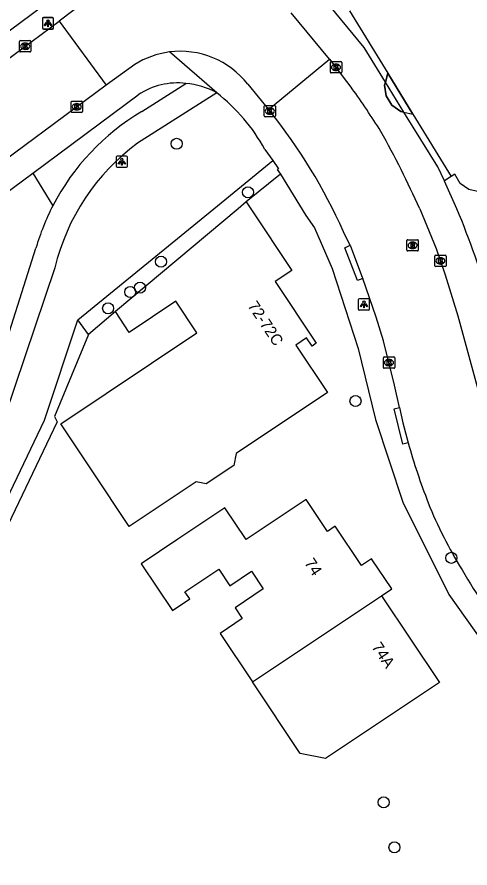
# Model space of a CAD drawing. Extents: x 160664 to 161506, y 382245 to 383288.
# Drawn here: x 161343.8 to 161383.9, y 382691.7 to 382767 of the extents above; entities that cross this region are included whole.
import ezdxf

# ---------------------------------------------------------------- set-up
doc = ezdxf.new("R2010")
doc.units = 0
for name, color, linetype in [('IMGEO_Boom', 7, 'Continuous'), ('IMGEO_Groenvoorziening', 7, 'Continuous'), ('IMGEO_Kolk', 7, 'Continuous'), ('IMGEO_Lichtpunt', 7, 'Continuous'), ('IMGEO_Pand', 7, 'Continuous'), ('IMGEO_Pand_nummerreeks', 7, 'Continuous'), ('IMGEO_Pand_overbouw', 7, 'Continuous'), ('IMGEO_Rijbaan_lokaal_open', 7, 'Continuous'), ('IMGEO_Rioolput', 7, 'Continuous'), ('IMGEO_Voetpad_gesloten', 7, 'Continuous'), ('IMGEO_Voetpad_open', 7, 'Continuous')]:
    doc.layers.add(name, color=color, linetype=linetype)

msp = doc.modelspace()

# ---------------------------------------------------------------- linework, layer by layer
at = {"layer": 'IMGEO_Boom'}
for centre in [(161357.911, 382755.745), (161364.222, 382751.453), (161356.531, 382745.316), (161354.674, 382743.023), (161353.806, 382742.631), (161351.851, 382741.193), (161373.742, 382732.985), (161382.227, 382719.117), (161376.24, 382697.49), (161377.189, 382693.505)]:
    msp.add_circle(centre, 0.489, dxfattribs=at)
at = {"layer": 'IMGEO_Groenvoorziening'}
for points in [[(161376.388, 382761.201), (161376.594, 382761.987)], [(161378.023, 382758.55), (161378.816, 382758.376)], [(161349.183, 382740.184), (161361.199, 382750), (161366.416, 382754.262)], [(161345.178, 382753.148), (161346.962, 382750.267)], [(161367.1, 382753.053), (161364.076, 382750.596)], [(161382.212, 382752.854), (161381.609, 382752.48)], [(161330.404, 382701.495), (161331.533, 382700.977), (161337.697, 382713.486), (161346.223, 382731.302), (161349.183, 382740.184)], [(161350.119, 382738.881), (161349.183, 382740.184)], [(161352.49, 382740.895), (161350.119, 382738.881)], [(161350.119, 382738.881), (161347.107, 382731.612), (161347.337, 382731.152), (161336.143, 382707.751), (161328.224, 382691.684)]]:
    msp.add_lwpolyline(points, dxfattribs=at)
at = {"layer": 'IMGEO_Kolk'}
for p, q in [((161344.01, 382763.945), (161344.01, 382764.797)), ((161344.085, 382764.871), (161344.937, 382764.871)), ((161344.498, 382764.651), (161344.523, 382764.651)), ((161345.011, 382764.797), (161345.011, 382763.945)), ((161344.937, 382763.871), (161344.085, 382763.871)), ((161344.521, 382764.091), (161344.496, 382764.091)), ((161371.518, 382762.083), (161371.518, 382762.935)), ((161371.593, 382763.009), (161372.445, 382763.009)), ((161372.006, 382762.789), (161372.031, 382762.789)), ((161372.519, 382762.935), (161372.519, 382762.083)), ((161372.445, 382762.009), (161371.593, 382762.009)), ((161372.029, 382762.229), (161372.004, 382762.229)), ((161348.578, 382758.59), (161348.578, 382759.442)), ((161348.653, 382759.516), (161349.505, 382759.516)), ((161349.066, 382759.296), (161349.091, 382759.296)), ((161349.579, 382759.442), (161349.579, 382758.59)), ((161365.662, 382758.212), (161365.662, 382759.064)), ((161365.737, 382759.138), (161366.589, 382759.138)), ((161366.663, 382759.064), (161366.663, 382758.212)), ((161349.505, 382758.516), (161348.653, 382758.516)), ((161349.089, 382758.736), (161349.064, 382758.736)), ((161366.173, 382758.358), (161366.148, 382758.358)), ((161366.15, 382758.918), (161366.175, 382758.918)), ((161366.589, 382758.138), (161365.737, 382758.138)), ((161380.752, 382744.959), (161380.752, 382745.811)), ((161380.827, 382745.885), (161381.679, 382745.885)), ((161381.24, 382745.665), (161381.265, 382745.665)), ((161381.753, 382745.811), (161381.753, 382744.959)), ((161381.679, 382744.885), (161380.827, 382744.885)), ((161381.263, 382745.105), (161381.238, 382745.105)), ((161376.208, 382735.962), (161376.208, 382736.814)), ((161376.283, 382736.888), (161377.135, 382736.888)), ((161376.696, 382736.668), (161376.721, 382736.668)), ((161377.209, 382736.814), (161377.209, 382735.962)), ((161377.135, 382735.888), (161376.283, 382735.888)), ((161376.719, 382736.108), (161376.694, 382736.108))]:
    msp.add_line(p, q, dxfattribs=at)
for points in [[(161344.01, 382763.945), (161344.01, 382764.797)], [(161344.085, 382764.871), (161344.937, 382764.871)], [(161344.331, 382764.571), (161344.454, 382764.571), (161344.454, 382764.42), (161344.584, 382764.571), (161344.748, 382764.571), (161344.602, 382764.42), (161344.755, 382764.171), (161344.603, 382764.171), (161344.518, 382764.335), (161344.454, 382764.268), (161344.454, 382764.171), (161344.331, 382764.171), (161344.331, 382764.571)], [(161345.011, 382764.797), (161345.011, 382763.945)], [(161344.937, 382763.871), (161344.085, 382763.871)], [(161371.518, 382762.083), (161371.518, 382762.935)], [(161371.593, 382763.009), (161372.445, 382763.009)], [(161372.519, 382762.935), (161372.519, 382762.083)], [(161372.445, 382762.009), (161371.593, 382762.009)], [(161371.839, 382762.709), (161371.962, 382762.709), (161371.962, 382762.558), (161372.092, 382762.709), (161372.256, 382762.709), (161372.11, 382762.558), (161372.263, 382762.309), (161372.111, 382762.309), (161372.026, 382762.473), (161371.962, 382762.406), (161371.962, 382762.309), (161371.839, 382762.309), (161371.839, 382762.709)], [(161348.578, 382758.59), (161348.578, 382759.442)], [(161348.653, 382759.516), (161349.505, 382759.516)], [(161348.899, 382759.216), (161349.022, 382759.216), (161349.022, 382759.065), (161349.152, 382759.216), (161349.316, 382759.216), (161349.17, 382759.065), (161349.323, 382758.816), (161349.171, 382758.816), (161349.086, 382758.98), (161349.022, 382758.913), (161349.022, 382758.816), (161348.899, 382758.816), (161348.899, 382759.216)], [(161349.579, 382759.442), (161349.579, 382758.59)], [(161365.662, 382758.212), (161365.662, 382759.064)], [(161365.737, 382759.138), (161366.589, 382759.138)], [(161366.663, 382759.064), (161366.663, 382758.212)], [(161349.505, 382758.516), (161348.653, 382758.516)], [(161365.983, 382758.838), (161366.106, 382758.838), (161366.106, 382758.687), (161366.236, 382758.838), (161366.4, 382758.838), (161366.254, 382758.687), (161366.407, 382758.438), (161366.255, 382758.438), (161366.17, 382758.602), (161366.106, 382758.535), (161366.106, 382758.438), (161365.983, 382758.438), (161365.983, 382758.838)], [(161366.589, 382758.138), (161365.737, 382758.138)], [(161380.752, 382744.959), (161380.752, 382745.811)], [(161380.827, 382745.885), (161381.679, 382745.885)], [(161381.073, 382745.585), (161381.196, 382745.585), (161381.196, 382745.434), (161381.326, 382745.585), (161381.49, 382745.585), (161381.344, 382745.434), (161381.497, 382745.185), (161381.345, 382745.185), (161381.26, 382745.349), (161381.196, 382745.282), (161381.196, 382745.185), (161381.073, 382745.185), (161381.073, 382745.585)], [(161381.753, 382745.811), (161381.753, 382744.959)], [(161381.679, 382744.885), (161380.827, 382744.885)], [(161376.208, 382735.962), (161376.208, 382736.814)], [(161376.283, 382736.888), (161377.135, 382736.888)], [(161376.529, 382736.588), (161376.652, 382736.588), (161376.652, 382736.437), (161376.782, 382736.588), (161376.946, 382736.588), (161376.8, 382736.437), (161376.953, 382736.188), (161376.801, 382736.188), (161376.716, 382736.352), (161376.652, 382736.285), (161376.652, 382736.188), (161376.529, 382736.188), (161376.529, 382736.588)], [(161377.209, 382736.814), (161377.209, 382735.962)], [(161377.135, 382735.888), (161376.283, 382735.888)]]:
    msp.add_lwpolyline(points, dxfattribs=at)
for centre, start, end in [((161344.087, 382764.795), 91.55205, 178.44795), ((161344.087, 382764.795), 91.55205, 178.44795), ((161344.935, 382764.795), 1.55205, 88.44795), ((161344.935, 382764.795), 1.55205, 88.44795), ((161344.087, 382763.947), 181.55205, 268.44795), ((161344.087, 382763.947), 181.55205, 268.44795), ((161344.935, 382763.947), 271.55205, 358.44795), ((161344.935, 382763.947), 271.55205, 358.44795), ((161371.595, 382762.933), 91.55205, 178.44795), ((161371.595, 382762.933), 91.55205, 178.44795), ((161372.443, 382762.933), 1.55205, 88.44795), ((161372.443, 382762.933), 1.55205, 88.44795), ((161371.595, 382762.085), 181.55205, 268.44795), ((161371.595, 382762.085), 181.55205, 268.44795), ((161372.443, 382762.085), 271.55205, 358.44795), ((161372.443, 382762.085), 271.55205, 358.44795), ((161348.655, 382759.44), 91.55205, 178.44795), ((161348.655, 382759.44), 91.55205, 178.44795), ((161349.503, 382759.44), 1.55205, 88.44795), ((161349.503, 382759.44), 1.55205, 88.44795), ((161365.739, 382759.062), 91.55205, 178.44795), ((161365.739, 382759.062), 91.55205, 178.44795), ((161366.587, 382759.062), 1.55205, 88.44795), ((161366.587, 382759.062), 1.55205, 88.44795), ((161348.655, 382758.592), 181.55205, 268.44795), ((161348.655, 382758.592), 181.55205, 268.44795), ((161349.503, 382758.592), 271.55205, 358.44795), ((161349.503, 382758.592), 271.55205, 358.44795), ((161365.739, 382758.214), 181.55205, 268.44795), ((161365.739, 382758.214), 181.55205, 268.44795), ((161366.587, 382758.214), 271.55205, 358.44795), ((161366.587, 382758.214), 271.55205, 358.44795), ((161380.829, 382745.809), 91.55205, 178.44795), ((161380.829, 382745.809), 91.55205, 178.44795), ((161381.677, 382745.809), 1.55205, 88.44795), ((161381.677, 382745.809), 1.55205, 88.44795), ((161380.829, 382744.961), 181.55205, 268.44795), ((161380.829, 382744.961), 181.55205, 268.44795), ((161381.677, 382744.961), 271.55205, 358.44795), ((161381.677, 382744.961), 271.55205, 358.44795), ((161376.285, 382736.812), 91.55205, 178.44795), ((161376.285, 382736.812), 91.55205, 178.44795), ((161377.133, 382736.812), 1.55205, 88.44795), ((161377.133, 382736.812), 1.55205, 88.44795), ((161376.285, 382735.964), 181.55205, 268.44795), ((161376.285, 382735.964), 181.55205, 268.44795), ((161377.133, 382735.964), 271.55205, 358.44795), ((161377.133, 382735.964), 271.55205, 358.44795)]:
    msp.add_arc(centre, 0.0765, start, end, dxfattribs=at)
for centre, major_axis, ratio, start_param, end_param in [((161344.497, 382764.371), (-0.387, 0.002), 0.722429, 4.712389, 7.853982), ((161344.522, 382764.371), (-0.39, 0.002), 0.717154, 1.570796, 4.712389), ((161372.005, 382762.509), (-0.387, 0.002), 0.722429, 4.712389, 7.853982), ((161372.03, 382762.509), (-0.39, 0.002), 0.717154, 1.570796, 4.712389), ((161349.065, 382759.016), (-0.387, 0.002), 0.722429, 4.712389, 7.853982), ((161349.09, 382759.016), (-0.39, 0.002), 0.717154, 1.570796, 4.712389), ((161366.149, 382758.638), (-0.387, 0.002), 0.722429, 4.712389, 7.853982), ((161366.174, 382758.638), (-0.39, 0.002), 0.717154, 1.570796, 4.712389), ((161381.239, 382745.385), (-0.387, 0.002), 0.722429, 4.712389, 7.853982), ((161381.264, 382745.385), (-0.39, 0.002), 0.717154, 1.570796, 4.712389), ((161376.695, 382736.388), (-0.387, 0.002), 0.722429, 4.712389, 7.853982), ((161376.72, 382736.388), (-0.39, 0.002), 0.717154, 1.570796, 4.712389)]:
    msp.add_ellipse(centre, major_axis=major_axis, ratio=ratio, start_param=start_param, end_param=end_param, dxfattribs=at)
at = {"layer": 'IMGEO_Lichtpunt'}
for p, q in [((161346.032, 382766.826), (161346.032, 382766.019)), ((161346.032, 382766.826), (161346.032, 382766.019)), ((161346.034, 382766.792), (161346.034, 382765.985)), ((161346.034, 382766.792), (161346.034, 382765.985)), ((161346.934, 382766.921), (161346.126, 382766.921)), ((161346.934, 382766.921), (161346.126, 382766.921)), ((161346.936, 382766.887), (161346.128, 382766.887)), ((161346.936, 382766.887), (161346.128, 382766.887)), ((161347.028, 382766.019), (161347.028, 382766.826)), ((161347.028, 382766.019), (161347.028, 382766.826)), ((161347.03, 382765.985), (161347.03, 382766.792)), ((161347.03, 382765.985), (161347.03, 382766.792)), ((161346.126, 382765.925), (161346.934, 382765.925)), ((161346.126, 382765.925), (161346.934, 382765.925)), ((161346.128, 382765.891), (161346.936, 382765.891)), ((161346.128, 382765.891), (161346.936, 382765.891)), ((161352.566, 382754.568), (161352.566, 382753.761)), ((161352.566, 382754.568), (161352.566, 382753.761)), ((161353.468, 382754.663), (161352.66, 382754.663)), ((161353.468, 382754.663), (161352.66, 382754.663)), ((161353.562, 382753.761), (161353.562, 382754.568)), ((161353.562, 382753.761), (161353.562, 382754.568)), ((161352.66, 382753.667), (161353.468, 382753.667)), ((161352.66, 382753.667), (161353.468, 382753.667)), ((161373.989, 382741.943), (161373.989, 382741.136)), ((161373.989, 382741.943), (161373.989, 382741.136)), ((161374.891, 382742.038), (161374.083, 382742.038)), ((161374.891, 382742.038), (161374.083, 382742.038)), ((161374.985, 382741.136), (161374.985, 382741.943)), ((161374.985, 382741.136), (161374.985, 382741.943)), ((161374.083, 382741.042), (161374.891, 382741.042)), ((161374.083, 382741.042), (161374.891, 382741.042))]:
    msp.add_line(p, q, dxfattribs=at)
for points in [[(161346.406, 382766.49), (161346.445, 382766.462), (161346.257, 382766.2), (161346.219, 382766.227), (161346.406, 382766.49)], [(161346.408, 382766.456), (161346.447, 382766.428), (161346.259, 382766.166), (161346.221, 382766.193), (161346.408, 382766.456)], [(161346.508, 382766.442), (161346.555, 382766.442), (161346.555, 382766.12), (161346.508, 382766.12), (161346.508, 382766.442)], [(161346.51, 382766.408), (161346.557, 382766.408), (161346.557, 382766.086), (161346.51, 382766.086), (161346.51, 382766.408)], [(161346.618, 382766.462), (161346.656, 382766.489), (161346.843, 382766.227), (161346.804, 382766.199), (161346.618, 382766.462)], [(161346.62, 382766.428), (161346.658, 382766.455), (161346.845, 382766.193), (161346.806, 382766.165), (161346.62, 382766.428)], [(161352.94, 382754.232), (161352.979, 382754.204), (161352.791, 382753.942), (161352.753, 382753.969), (161352.94, 382754.232)], [(161353.042, 382754.184), (161353.089, 382754.184), (161353.089, 382753.862), (161353.042, 382753.862), (161353.042, 382754.184)], [(161353.152, 382754.204), (161353.19, 382754.231), (161353.377, 382753.969), (161353.338, 382753.941), (161353.152, 382754.204)], [(161374.363, 382741.607), (161374.402, 382741.579), (161374.214, 382741.317), (161374.176, 382741.344), (161374.363, 382741.607)], [(161374.465, 382741.559), (161374.512, 382741.559), (161374.512, 382741.237), (161374.465, 382741.237), (161374.465, 382741.559)], [(161374.575, 382741.579), (161374.613, 382741.606), (161374.8, 382741.344), (161374.761, 382741.316), (161374.575, 382741.579)]]:
    msp.add_lwpolyline(points, dxfattribs=at)
for centre in [(161346.531, 382766.624), (161346.533, 382766.59), (161353.065, 382754.366), (161374.488, 382741.741)]:
    msp.add_circle(centre, 0.0994, dxfattribs=at)
for centre, start, end in [((161346.126, 382766.826), 90, 180), ((161346.126, 382766.826), 90, 180), ((161346.128, 382766.792), 90, 180), ((161346.128, 382766.792), 90, 180), ((161346.934, 382766.826), 0, 90), ((161346.934, 382766.826), 0, 90), ((161346.936, 382766.792), 0, 90), ((161346.936, 382766.792), 0, 90), ((161346.126, 382766.019), 180, 270), ((161346.126, 382766.019), 180, 270), ((161346.128, 382765.985), 180, 270), ((161346.128, 382765.985), 180, 270), ((161346.934, 382766.019), 270, 0), ((161346.934, 382766.019), 270, 360), ((161346.936, 382765.985), 270, 0), ((161346.936, 382765.985), 270, 360), ((161352.66, 382754.568), 90, 180), ((161352.66, 382754.568), 90, 180), ((161353.468, 382754.568), 0, 90), ((161353.468, 382754.568), 0, 90), ((161352.66, 382753.761), 180, 270), ((161352.66, 382753.761), 180, 270), ((161353.468, 382753.761), 270, 0), ((161353.468, 382753.761), 270, 360), ((161374.083, 382741.943), 90, 180), ((161374.083, 382741.943), 90, 180), ((161374.891, 382741.943), 0, 90), ((161374.891, 382741.943), 0, 90), ((161374.083, 382741.136), 180, 270), ((161374.083, 382741.136), 180, 270), ((161374.891, 382741.136), 270, 0), ((161374.891, 382741.136), 270, 360)]:
    msp.add_arc(centre, 0.0946, start, end, dxfattribs=at)
at = {"layer": 'IMGEO_Pand'}
for points in [[(161373.208, 382767.493), (161376.594, 382761.987)], [(161376.594, 382761.987), (161378.816, 382758.376)], [(161378.816, 382758.376), (161382.212, 382752.854)], [(161384.68, 382751.507), (161383.767, 382751.701), (161383.001, 382752.246), (161382.541, 382753.058), (161382.212, 382752.854)], [(161364.076, 382750.596), (161364.474, 382750), (161368.116, 382744.549), (161366.633, 382743.56), (161370.274, 382738.099), (161369.902, 382737.852), (161369.416, 382738.581), (161368.457, 382737.942), (161371.257, 382733.743), (161363.183, 382728.36), (161362.966, 382727.272), (161360.538, 382725.653), (161359.628, 382725.835), (161353.715, 382721.893), (161350.428, 382726.824), (161347.654, 382730.984), (161359.702, 382739.017), (161357.84, 382741.81), (161353.713, 382739.059), (161352.49, 382740.895)], [(161364.076, 382750.596), (161363.364, 382750), (161352.49, 382740.895)], [(161376.053, 382715.771), (161376.942, 382716.363), (161375.169, 382719.023), (161374.276, 382718.427), (161371.949, 382721.917), (161371.265, 382721.46), (161369.378, 382724.29), (161364.054, 382720.74), (161362.19, 382723.536), (161358.03, 382720.763), (161354.777, 382718.594), (161357.54, 382714.451), (161359.079, 382715.478), (161358.654, 382716.116), (161361.645, 382718.111), (161362.618, 382716.651), (161364.534, 382717.929), (161365.578, 382716.364), (161363.085, 382714.702), (161363.722, 382713.746), (161361.76, 382712.438), (161364.619, 382708.149)], [(161364.619, 382708.149), (161376.053, 382715.771)], [(161376.053, 382715.771), (161381.175, 382708.088), (161377.015, 382705.315), (161371.089, 382701.364), (161368.843, 382701.813), (161364.619, 382708.149)]]:
    msp.add_lwpolyline(points, dxfattribs=at)
at = {"layer": 'IMGEO_Pand_overbouw'}
msp.add_lwpolyline([(161378.816, 382758.376), (161376.594, 382761.987), (161376.388, 382761.201), (161376.317, 382760.932), (161376.453, 382759.975), (161376.956, 382759.156), (161377.743, 382758.612), (161378.023, 382758.55)], close=True, dxfattribs=at)
at = {"layer": 'IMGEO_Rijbaan_lokaal_open'}
for points in [[(161349.924, 382768.426), (161347.511, 382766.597)], [(161371.431, 382763.225), (161368.042, 382767.332)], [(161327.569, 382751.834), (161347.511, 382766.597)], [(161347.511, 382766.597), (161351.689, 382760.93)], [(161354.212, 382762.76), (161351.689, 382760.93)], [(161366.037, 382758.784), (161371.431, 382763.225)], [(161371.431, 382763.225), (161373.429, 382760.646)], [(161351.689, 382760.93), (161328.109, 382743.486)], [(161364.205, 382761.013), (161366.037, 382758.784)], [(161366.163, 382758.638), (161366.037, 382758.784)], [(161379.427, 382750), (161380.886, 382746.491), (161381.662, 382744.149), (161382.809, 382740.532), (161384.667, 382733.728)], [(161373.258, 382746.776), (161372.81, 382747.678), (161372.68, 382747.971)], [(161373.258, 382746.776), (161373.377, 382746.456), (161374.338, 382743.937), (161374.378, 382743.823)], [(161377.637, 382732.403), (161377.204, 382734.392), (161376.232, 382738.32), (161375.581, 382740.399), (161374.378, 382743.823)], [(161377.637, 382732.403), (161377.927, 382731.074), (161378.4, 382729.296)]]:
    msp.add_lwpolyline(points, dxfattribs=at)
for centre, radius, start, end in [((161358.245, 382756.384), 7.544, 97.43222, 122.31413), ((161358.247, 382756.383), 7.545, 37.84848, 97.44776), ((161310.391, 382715.541), 77.513, 32.19827, 35.58433), ((161327.465, 382727.671), 49.563, 24.17832, 38.66734), ((161299.783, 382714.211), 87.315, 24.19762, 29.22678), ((161434.846, 382745.205), 58.645, 195.74044, 201.2008), ((161416.866, 382738.799), 39.569, 201.96737, 211.62433), ((161408.778, 382732.427), 29.364, 209.31286, 224.22545)]:
    msp.add_arc(centre, radius, start, end, dxfattribs=at)
at = {"layer": 'IMGEO_Rioolput'}
for p, q in [((161378.294, 382746.336), (161378.294, 382747.188)), ((161378.369, 382747.262), (161379.221, 382747.262)), ((161378.782, 382747.042), (161378.807, 382747.042)), ((161379.295, 382747.188), (161379.295, 382746.336)), ((161379.221, 382746.262), (161378.369, 382746.262)), ((161378.805, 382746.482), (161378.78, 382746.482))]:
    msp.add_line(p, q, dxfattribs=at)
for points in [[(161378.294, 382746.336), (161378.294, 382747.188)], [(161378.369, 382747.262), (161379.221, 382747.262)], [(161378.883, 382746.96), (161378.631, 382746.962), (161378.631, 382746.562)], [(161379.295, 382747.188), (161379.295, 382746.336)], [(161379.221, 382746.262), (161378.369, 382746.262)], [(161378.631, 382746.562), (161378.755, 382746.562), (161378.755, 382746.724), (161378.766, 382746.724)], [(161378.809, 382746.881), (161378.755, 382746.881), (161378.755, 382746.8)], [(161378.755, 382746.8), (161378.807, 382746.8)], [(161378.813, 382746.695), (161378.884, 382746.562), (161379.024, 382746.562), (161378.959, 382746.688)]]:
    msp.add_lwpolyline(points, dxfattribs=at)
for centre, radius, start, end in [((161378.371, 382747.186), 0.0765, 91.55205, 178.44795), ((161378.371, 382747.186), 0.0765, 91.55205, 178.44795), ((161378.882, 382746.85), 0.109, 350.36119, 89.41601), ((161379.219, 382747.186), 0.0765, 1.55205, 88.44795), ((161379.219, 382747.186), 0.0765, 1.55205, 88.44795), ((161378.371, 382746.338), 0.0765, 181.55205, 268.44795), ((161378.371, 382746.338), 0.0765, 181.55205, 268.44795), ((161378.765, 382746.671), 0.0533, 26.02933, 88.69889), ((161378.791, 382746.989), 0.19, 274.7715, 282.96867), ((161378.815, 382746.785), 0.0964, 77.00612, 93.18647), ((161378.829, 382746.842), 0.0378, 276.66336, 79.67722), ((161378.88, 382746.85), 0.112, 277.58423, 350.98172), ((161378.864, 382746.635), 0.108, 29.51342, 73.79051), ((161379.219, 382746.338), 0.0765, 271.55205, 358.44795), ((161379.219, 382746.338), 0.0765, 271.55205, 358.44795)]:
    msp.add_arc(centre, radius, start, end, dxfattribs=at)
for centre, major_axis, ratio, start_param, end_param in [((161378.781, 382746.762), (-0.387, 0.002), 0.722429, 4.712389, 7.853982), ((161378.806, 382746.762), (-0.39, 0.002), 0.717154, 1.570796, 4.712389)]:
    msp.add_ellipse(centre, major_axis=major_axis, ratio=ratio, start_param=start_param, end_param=end_param, dxfattribs=at)
at = {"layer": 'IMGEO_Voetpad_gesloten'}
for points in [[(161354.831, 382758.6), (161358.731, 382761.078)], [(161361.466, 382760.256), (161354.437, 382755.787)], [(161342.043, 382735.777), (161345.468, 382746.517)], [(161347.138, 382744.777), (161340.916, 382726.405)]]:
    msp.add_lwpolyline(points, dxfattribs=at)
for centre, radius, start, end in [((161358.069, 382753.915), 7.194, 61.82257, 84.72129), ((161365.381, 382740.756), 20.729, 120.59204, 152.68878), ((161365.888, 382740.271), 19.283, 126.42778, 166.48802), ((161365.322, 382740.78), 20.667, 152.67323, 163.8821)]:
    msp.add_arc(centre, radius, start, end, dxfattribs=at)
at = {"layer": 'IMGEO_Voetpad_open'}
for points in [[(161338.619, 382762.443), (161346.865, 382768.562), (161348.187, 382769.632), (161349.122, 382770.699)], [(161376.388, 382761.201), (161374.497, 382764.266), (161370.462, 382769.193)], [(161361.466, 382760.256), (161357.269, 382763.865)], [(161378.023, 382758.55), (161377.743, 382758.612), (161376.956, 382759.156), (161376.453, 382759.975), (161376.317, 382760.932), (161376.388, 382761.201)], [(161378.023, 382758.55), (161376.388, 382761.201)], [(161345.178, 382753.148), (161354.524, 382760.062)], [(161381.609, 382752.48), (161381.013, 382753.703), (161378.023, 382758.55)], [(161365.727, 382755.252), (161366.416, 382754.262)], [(161366.416, 382754.262), (161366.925, 382753.531), (161366.816, 382753.458), (161367.1, 382753.053)], [(161339.467, 382748.924), (161345.178, 382753.148)], [(161367.1, 382753.053), (161369.347, 382749.412), (161370.109, 382748.313), (161371.68, 382744.725), (161373.964, 382737.649), (161375.508, 382731.362), (161377.922, 382724.056), (161381.996, 382715.881), (161385.036, 382711.605), (161390.908, 382704.061)], [(161382.713, 382750), (161381.624, 382752.448), (161381.609, 382752.48)], [(161374.378, 382743.823), (161373.912, 382743.645), (161372.791, 382746.554), (161373.258, 382746.776)], [(161378.4, 382729.296), (161377.917, 382729.169), (161377.153, 382732.286), (161377.637, 382732.403)]]:
    msp.add_lwpolyline(points, dxfattribs=at)
for centre, radius, start, end in [((161357.958, 382755.061), 6.066, 82.67754, 124.47664), ((161351.166, 382747.169), 16.654, 29.03461, 51.79543), ((161315.999, 382722.115), 72.307, 15.5571, 22.68364)]:
    msp.add_arc(centre, radius, start, end, dxfattribs=at)

# ---------------------------------------------------------------- texts
at = {"layer": 'IMGEO_Pand_nummerreeks'}
for s, rotation, p in [('72-72C', 303.76155, (161364.156, 382741.41)), ('74', 303.69544, (161369.184, 382718.669)), ('74A', 303.69007, (161375.133, 382711.238))]:
    msp.add_text(s, height=1, rotation=rotation, dxfattribs=at).set_placement(p)

doc.saveas('drawing.dxf')
